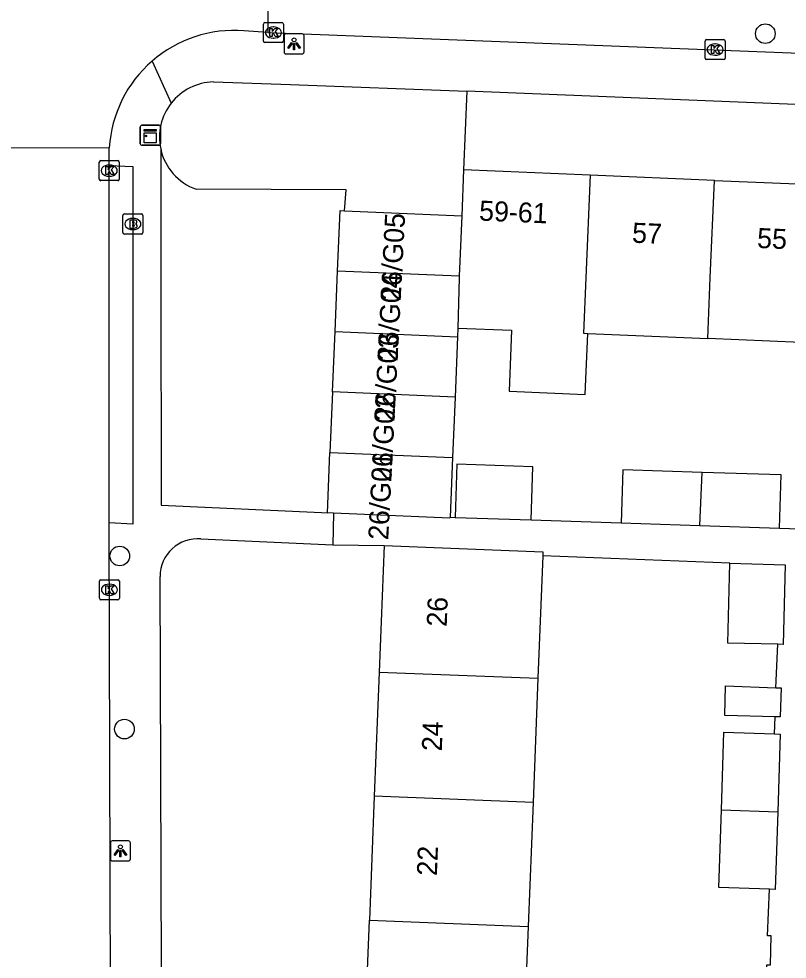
# Model space of a CAD drawing. Extents: x 160732 to 162105, y 387428 to 388479.
# Drawn here: x 161427.67 to 161466.01, y 387965.99 to 388012.93 of the extents above; entities that cross this region are included whole.
import ezdxf

# ---------------------------------------------------------------- set-up
doc = ezdxf.new("R2010")
doc.units = 0
for name, color, linetype in [('IMGEO_Boom', 7, 'Continuous'), ('IMGEO_Brandkraan', 7, 'Continuous'), ('IMGEO_Groenvoorziening', 7, 'Continuous'), ('IMGEO_Kast', 7, 'Continuous'), ('IMGEO_Kolk', 7, 'Continuous'), ('IMGEO_Lichtpunt', 7, 'Continuous'), ('IMGEO_Pand', 7, 'Continuous'), ('IMGEO_Pand_nummerreeks', 7, 'Continuous'), ('IMGEO_Parkeervlak_open', 7, 'Continuous'), ('IMGEO_Rijbaan_lokaal_open', 7, 'Continuous'), ('IMGEO_Voetpad_open', 7, 'Continuous')]:
    doc.layers.add(name, color=color, linetype=linetype)

msp = doc.modelspace()

# ---------------------------------------------------------------- linework, layer by layer
at = {"layer": 'IMGEO_Boom'}
for centre in [(161464.918, 388012.189), (161432.707, 387986.113), (161432.942, 387977.472)]:
    msp.add_circle(centre, 0.489, dxfattribs=at)
at = {"layer": 'IMGEO_Brandkraan'}
for p, q in [((161432.937, 388003.186), (161433.789, 388003.186)), ((161432.862, 388002.26), (161432.862, 388003.112)), ((161433.35, 388002.966), (161433.375, 388002.966)), ((161433.863, 388003.112), (161433.863, 388002.26)), ((161433.373, 388002.406), (161433.348, 388002.406)), ((161433.789, 388002.186), (161432.937, 388002.186))]:
    msp.add_line(p, q, dxfattribs=at)
for points in [[(161432.937, 388003.186), (161433.789, 388003.186)], [(161432.862, 388002.26), (161432.862, 388003.112)], [(161433.21, 388002.886), (161433.21, 388002.486), (161433.423, 388002.486)], [(161433.441, 388002.886), (161433.21, 388002.886)], [(161433.389, 388002.805), (161433.335, 388002.805), (161433.335, 388002.729)], [(161433.335, 388002.729), (161433.388, 388002.729)], [(161433.863, 388003.112), (161433.863, 388002.26)], [(161433.397, 388002.653), (161433.335, 388002.653), (161433.335, 388002.572)], [(161433.335, 388002.572), (161433.397, 388002.572)], [(161433.789, 388002.186), (161432.937, 388002.186)]]:
    msp.add_lwpolyline(points, dxfattribs=at)
for centre, radius, start, end in [((161432.939, 388003.11), 0.0765, 91.552, 178.448), ((161432.939, 388003.11), 0.0765, 91.552, 178.448), ((161433.787, 388003.11), 0.0765, 1.552, 88.448), ((161433.787, 388003.11), 0.0765, 1.552, 88.448), ((161433.39, 388002.767), 0.0379, 267.8285, 90.9355), ((161433.445, 388002.741), 0.145, 59.4692, 91.5367), ((161433.47, 388002.788), 0.0922, 285.5137, 58.1501), ((161432.939, 388002.262), 0.0765, 181.552, 268.448), ((161432.939, 388002.262), 0.0765, 181.552, 268.448), ((161433.398, 388002.612), 0.0404, 269.8759, 90.5077), ((161433.429, 388002.737), 0.251, 268.6676, 293.5347), ((161433.475, 388002.596), 0.105, 301.3115, 78.989), ((161433.787, 388002.262), 0.0765, 271.552, 358.448), ((161433.787, 388002.262), 0.0765, 271.552, 358.448)]:
    msp.add_arc(centre, radius, start, end, dxfattribs=at)
for centre, major_axis, ratio, start_param, end_param in [((161433.349, 388002.686), (-0.387, 0.002), 0.722429, 4.712389, 7.853982), ((161433.374, 388002.686), (-0.39, 0.002), 0.717154, 1.570796, 4.712389)]:
    msp.add_ellipse(centre, major_axis=major_axis, ratio=ratio, start_param=start_param, end_param=end_param, dxfattribs=at)
at = {"layer": 'IMGEO_Groenvoorziening'}
msp.add_lwpolyline([(161450.03, 388009.311), (161449.865, 388005.394)], dxfattribs=at)
at = {"layer": 'IMGEO_Kast'}
for p, q in [((161433.733, 388006.693), (161433.733, 388007.534)), ((161433.733, 388007.534), (161433.733, 388006.693)), ((161433.808, 388007.618), (161434.649, 388007.618)), ((161434.649, 388007.618), (161433.808, 388007.618)), ((161434.733, 388007.543), (161434.733, 388006.702)), ((161434.733, 388006.702), (161434.733, 388007.543)), ((161434.658, 388006.618), (161433.817, 388006.618)), ((161433.817, 388006.618), (161434.658, 388006.618))]:
    msp.add_line(p, q, dxfattribs=at)
for points in [[(161433.928, 388007.408), (161434.528, 388007.408), (161434.528, 388007.323), (161433.928, 388007.323), (161433.928, 388007.408)], [(161433.928, 388007.233), (161434.528, 388007.233), (161434.528, 388006.744), (161433.928, 388006.744), (161433.928, 388007.233)]]:
    msp.add_lwpolyline(points, dxfattribs=at)
msp.add_circle((161434.012, 388007.082), 0.0377, dxfattribs=at)
for centre, start, end in [((161433.811, 388007.54), 92.4484, 184.2845), ((161433.811, 388007.54), 92.4484, 184.2845), ((161434.655, 388007.54), 2.4484, 94.2845), ((161434.655, 388007.54), 2.4484, 94.2845), ((161433.811, 388006.696), 182.4484, 274.2845), ((161433.811, 388006.696), 182.4484, 274.2845), ((161434.655, 388006.696), 272.4484, 4.2845), ((161434.655, 388006.696), 272.4484, 4.2845)]:
    msp.add_arc(centre, 0.0779, start, end, dxfattribs=at)
at = {"layer": 'IMGEO_Kolk'}
for p, q in [((161439.871, 388011.817), (161439.871, 388012.669)), ((161439.946, 388012.743), (161440.798, 388012.743)), ((161440.872, 388012.669), (161440.872, 388011.817)), ((161440.359, 388012.523), (161440.384, 388012.523)), ((161440.798, 388011.743), (161439.946, 388011.743)), ((161440.382, 388011.963), (161440.357, 388011.963)), ((161461.911, 388010.967), (161461.911, 388011.819)), ((161461.986, 388011.893), (161462.838, 388011.893)), ((161462.399, 388011.673), (161462.424, 388011.673)), ((161462.912, 388011.819), (161462.912, 388010.967)), ((161462.838, 388010.893), (161461.986, 388010.893)), ((161462.422, 388011.113), (161462.397, 388011.113)), ((161431.684, 388004.924), (161431.684, 388005.776)), ((161431.759, 388005.85), (161432.611, 388005.85)), ((161432.172, 388005.63), (161432.197, 388005.63)), ((161432.685, 388005.776), (161432.685, 388004.924)), ((161432.195, 388005.07), (161432.17, 388005.07)), ((161432.611, 388004.85), (161431.759, 388004.85)), ((161431.765, 387984.927), (161432.617, 387984.927)), ((161431.69, 387984.001), (161431.69, 387984.853)), ((161432.178, 387984.707), (161432.203, 387984.707)), ((161432.691, 387984.853), (161432.691, 387984.001)), ((161432.201, 387984.147), (161432.176, 387984.147)), ((161432.617, 387983.927), (161431.765, 387983.927))]:
    msp.add_line(p, q, dxfattribs=at)
for points in [[(161439.871, 388011.817), (161439.871, 388012.669)], [(161439.946, 388012.743), (161440.798, 388012.743)], [(161440.872, 388012.669), (161440.872, 388011.817)], [(161440.192, 388012.443), (161440.315, 388012.443), (161440.315, 388012.292), (161440.445, 388012.443), (161440.609, 388012.443), (161440.463, 388012.292), (161440.616, 388012.043), (161440.464, 388012.043), (161440.379, 388012.207), (161440.315, 388012.14), (161440.315, 388012.043), (161440.192, 388012.043), (161440.192, 388012.443)], [(161440.798, 388011.743), (161439.946, 388011.743)], [(161461.911, 388010.967), (161461.911, 388011.819)], [(161461.986, 388011.893), (161462.838, 388011.893)], [(161462.912, 388011.819), (161462.912, 388010.967)], [(161462.232, 388011.593), (161462.355, 388011.593), (161462.355, 388011.442), (161462.485, 388011.593), (161462.649, 388011.593), (161462.503, 388011.442), (161462.656, 388011.193), (161462.504, 388011.193), (161462.419, 388011.357), (161462.355, 388011.29), (161462.355, 388011.193), (161462.232, 388011.193), (161462.232, 388011.593)], [(161462.838, 388010.893), (161461.986, 388010.893)], [(161431.684, 388004.924), (161431.684, 388005.776)], [(161431.759, 388005.85), (161432.611, 388005.85)], [(161432.005, 388005.55), (161432.128, 388005.55), (161432.128, 388005.399), (161432.258, 388005.55), (161432.422, 388005.55), (161432.276, 388005.399), (161432.429, 388005.15), (161432.277, 388005.15), (161432.192, 388005.314), (161432.128, 388005.247), (161432.128, 388005.15), (161432.005, 388005.15), (161432.005, 388005.55)], [(161432.685, 388005.776), (161432.685, 388004.924)], [(161432.611, 388004.85), (161431.759, 388004.85)], [(161431.765, 387984.927), (161432.617, 387984.927)], [(161431.69, 387984.001), (161431.69, 387984.853)], [(161432.011, 387984.627), (161432.134, 387984.627), (161432.134, 387984.476), (161432.264, 387984.627), (161432.428, 387984.627), (161432.282, 387984.476), (161432.435, 387984.227), (161432.283, 387984.227), (161432.198, 387984.391), (161432.134, 387984.324), (161432.134, 387984.227), (161432.011, 387984.227), (161432.011, 387984.627)], [(161432.691, 387984.853), (161432.691, 387984.001)], [(161432.617, 387983.927), (161431.765, 387983.927)]]:
    msp.add_lwpolyline(points, dxfattribs=at)
for centre, start, end in [((161439.948, 388012.667), 91.552, 178.448), ((161439.948, 388012.667), 91.552, 178.448), ((161440.796, 388012.667), 1.552, 88.448), ((161440.796, 388012.667), 1.552, 88.448), ((161439.948, 388011.819), 181.552, 268.448), ((161439.948, 388011.819), 181.552, 268.448), ((161440.796, 388011.819), 271.552, 358.448), ((161440.796, 388011.819), 271.552, 358.448), ((161461.988, 388011.817), 91.552, 178.448), ((161461.988, 388011.817), 91.552, 178.448), ((161462.836, 388011.817), 1.552, 88.448), ((161462.836, 388011.817), 1.552, 88.448), ((161461.988, 388010.969), 181.552, 268.448), ((161461.988, 388010.969), 181.552, 268.448), ((161462.836, 388010.969), 271.552, 358.448), ((161462.836, 388010.969), 271.552, 358.448), ((161431.761, 388005.774), 91.552, 178.448), ((161431.761, 388005.774), 91.552, 178.448), ((161432.609, 388005.774), 1.552, 88.448), ((161432.609, 388005.774), 1.552, 88.448), ((161431.761, 388004.926), 181.552, 268.448), ((161431.761, 388004.926), 181.552, 268.448), ((161432.609, 388004.926), 271.552, 358.448), ((161432.609, 388004.926), 271.552, 358.448), ((161431.767, 387984.851), 91.552, 178.448), ((161431.767, 387984.851), 91.552, 178.448), ((161432.615, 387984.851), 1.552, 88.448), ((161432.615, 387984.851), 1.552, 88.448), ((161431.767, 387984.003), 181.552, 268.448), ((161431.767, 387984.003), 181.552, 268.448), ((161432.615, 387984.003), 271.552, 358.448), ((161432.615, 387984.003), 271.552, 358.448)]:
    msp.add_arc(centre, 0.0765, start, end, dxfattribs=at)
for centre, major_axis, ratio, start_param, end_param in [((161440.358, 388012.243), (-0.387, 0.002), 0.722429, 4.712389, 7.853982), ((161440.383, 388012.243), (-0.39, 0.002), 0.717154, 1.570796, 4.712389), ((161462.398, 388011.393), (-0.387, 0.002), 0.722429, 4.712389, 7.853982), ((161462.423, 388011.393), (-0.39, 0.002), 0.717154, 1.570796, 4.712389), ((161432.171, 388005.35), (-0.387, 0.002), 0.722429, 4.712389, 7.853982), ((161432.196, 388005.35), (-0.39, 0.002), 0.717154, 1.570796, 4.712389), ((161432.177, 387984.427), (-0.387, 0.002), 0.722429, 4.712389, 7.853982), ((161432.202, 387984.427), (-0.39, 0.002), 0.717154, 1.570796, 4.712389)]:
    msp.add_ellipse(centre, major_axis=major_axis, ratio=ratio, start_param=start_param, end_param=end_param, dxfattribs=at)
at = {"layer": 'IMGEO_Lichtpunt'}
for p, q in [((161441.81, 388012.176), (161441.002, 388012.176)), ((161441.81, 388012.176), (161441.002, 388012.176)), ((161440.908, 388012.081), (161440.908, 388011.274)), ((161440.908, 388012.081), (161440.908, 388011.274)), ((161441.904, 388011.274), (161441.904, 388012.081)), ((161441.904, 388011.274), (161441.904, 388012.081)), ((161441.002, 388011.18), (161441.81, 388011.18)), ((161441.002, 388011.18), (161441.81, 388011.18)), ((161432.242, 387971.795), (161432.242, 387970.988)), ((161432.242, 387971.795), (161432.242, 387970.988)), ((161433.144, 387971.89), (161432.336, 387971.89)), ((161433.144, 387971.89), (161432.336, 387971.89)), ((161433.238, 387970.988), (161433.238, 387971.795)), ((161433.238, 387970.988), (161433.238, 387971.795)), ((161432.336, 387970.894), (161433.144, 387970.894)), ((161432.336, 387970.894), (161433.144, 387970.894))]:
    msp.add_line(p, q, dxfattribs=at)
for points in [[(161441.282, 388011.745), (161441.321, 388011.717), (161441.133, 388011.455), (161441.095, 388011.482), (161441.282, 388011.745)], [(161441.384, 388011.697), (161441.431, 388011.697), (161441.431, 388011.375), (161441.384, 388011.375), (161441.384, 388011.697)], [(161441.494, 388011.717), (161441.532, 388011.744), (161441.719, 388011.482), (161441.68, 388011.454), (161441.494, 388011.717)], [(161432.616, 387971.459), (161432.655, 387971.431), (161432.467, 387971.169), (161432.429, 387971.196), (161432.616, 387971.459)], [(161432.718, 387971.411), (161432.765, 387971.411), (161432.765, 387971.089), (161432.718, 387971.089), (161432.718, 387971.411)], [(161432.828, 387971.431), (161432.866, 387971.458), (161433.053, 387971.196), (161433.014, 387971.168), (161432.828, 387971.431)]]:
    msp.add_lwpolyline(points, dxfattribs=at)
for centre in [(161441.407, 388011.879), (161432.741, 387971.593)]:
    msp.add_circle(centre, 0.0994, dxfattribs=at)
for centre, start, end in [((161441.002, 388012.081), 90, 180), ((161441.002, 388012.081), 90, 180), ((161441.81, 388012.081), 0, 90), ((161441.81, 388012.081), 0, 90), ((161441.002, 388011.274), 180, 270), ((161441.002, 388011.274), 180, 270), ((161441.81, 388011.274), 270, 0), ((161441.81, 388011.274), 270, 360), ((161432.336, 387971.795), 90, 180), ((161432.336, 387971.795), 90, 180), ((161433.144, 387971.795), 0, 90), ((161433.144, 387971.795), 0, 90), ((161432.336, 387970.988), 180, 270), ((161432.336, 387970.988), 180, 270), ((161433.144, 387970.988), 270, 0), ((161433.144, 387970.988), 270, 360)]:
    msp.add_arc(centre, 0.0946, start, end, dxfattribs=at)
at = {"layer": 'IMGEO_Pand'}
for points in [[(161449.865, 388005.394), (161449.768, 388003.1)], [(161456.183, 388005.127), (161449.865, 388005.394)], [(161456.183, 388005.127), (161455.967, 388000), (161455.85, 387997.23), (161456.055, 387997.221)], [(161462.379, 388004.865), (161456.183, 388005.127)], [(161462.045, 387996.968), (161462.173, 388000), (161462.379, 388004.865)], [(161462.379, 388004.865), (161468.574, 388004.603)], [(161443.575, 388000.338), (161443.703, 388003.356), (161443.929, 388003.346)], [(161443.929, 388003.346), (161449.768, 388003.1)], [(161449.768, 388003.1), (161449.64, 388000.081)], [(161443.448, 387997.319), (161443.575, 388000.338)], [(161449.64, 388000.081), (161443.575, 388000.338)], [(161449.64, 388000.081), (161449.637, 388000), (161449.584, 387997.495)], [(161443.32, 387994.301), (161443.448, 387997.319)], [(161443.448, 387997.319), (161449.566, 387997.061)], [(161449.584, 387997.495), (161449.566, 387997.061)], [(161449.584, 387997.495), (161452.258, 387997.382), (161452.129, 387994.343), (161455.927, 387994.182), (161456.055, 387997.221)], [(161456.055, 387997.221), (161462.045, 387996.968)], [(161449.566, 387997.061), (161449.438, 387994.042)], [(161468.24, 387996.707), (161462.045, 387996.968)], [(161443.32, 387994.301), (161443.193, 387991.282)], [(161449.438, 387994.042), (161443.32, 387994.301)], [(161449.438, 387994.042), (161449.311, 387991.024)], [(161443.065, 387988.264), (161443.193, 387991.282)], [(161443.193, 387991.282), (161449.311, 387991.024)], [(161449.311, 387991.024), (161449.185, 387988.053)], [(161453.228, 387987.917), (161453.316, 387990.568), (161449.533, 387990.693), (161449.445, 387988.042)], [(161461.763, 387990.288), (161457.814, 387990.419), (161457.726, 387987.768)], [(161461.651, 387987.638), (161461.763, 387990.288)], [(161465.623, 387987.507), (161465.711, 387990.157), (161461.763, 387990.288)], [(161443.368, 387988.251), (161443.065, 387988.264)], [(161449.185, 387988.053), (161449.183, 387988.006), (161443.368, 387988.251)], [(161449.445, 387988.042), (161453.228, 387987.917)], [(161457.726, 387987.768), (161461.651, 387987.638)], [(161461.651, 387987.638), (161465.623, 387987.507)], [(161445.897, 387986.63), (161445.648, 387980.319)], [(161445.897, 387986.63), (161450.894, 387986.433), (161453.82, 387986.317), (161453.812, 387986.116)], [(161453.812, 387986.116), (161453.571, 387980.007)], [(161465.535, 387981.707), (161463.04, 387981.77), (161463.141, 387985.748)], [(161463.141, 387985.748), (161465.907, 387985.679), (161465.807, 387981.7), (161465.535, 387981.707)], [(161445.648, 387980.319), (161445.404, 387974.127)], [(161445.648, 387980.319), (161453.571, 387980.007)], [(161453.571, 387980.007), (161453.327, 387973.815)], [(161465.413, 387978.09), (161462.893, 387978.154), (161462.93, 387979.638), (161465.45, 387979.539)], [(161465.45, 387979.539), (161465.703, 387979.529), (161465.666, 387978.084), (161465.413, 387978.09)], [(161462.724, 387973.445), (161462.854, 387977.315), (161465.384, 387977.23)], [(161465.384, 387977.23), (161465.666, 387977.22), (161465.535, 387973.334)], [(161445.404, 387974.127), (161445.16, 387967.934)], [(161453.327, 387973.815), (161445.404, 387974.127)], [(161453.327, 387973.815), (161453.083, 387967.622)], [(161465.123, 387969.474), (161462.593, 387969.559), (161462.724, 387973.445)], [(161462.724, 387973.445), (161465.535, 387973.334)], [(161465.535, 387973.334), (161465.405, 387969.465), (161465.123, 387969.474)], [(161444.916, 387961.742), (161445.16, 387967.934)], [(161445.16, 387967.934), (161453.083, 387967.622)], [(161453.083, 387967.622), (161452.839, 387961.43)]]:
    msp.add_lwpolyline(points, dxfattribs=at)
at = {"layer": 'IMGEO_Parkeervlak_open'}
msp.add_lwpolyline([(161443.929, 388003.346), (161444.012, 388004.396), (161436.519, 388004.423)], dxfattribs=at)
msp.add_arc((161437.444, 388007.02), 2.757, 192.3021, 250.3999, dxfattribs=at)
at = {"layer": 'IMGEO_Rijbaan_lokaal_open'}
for points in [[(161440.134, 388019.233), (161440.091, 388012.254)], [(161440.091, 388012.254), (161438.903, 388012.332)], [(161440.091, 388012.254), (161441.421, 388012.203), (161487.149, 388010.413)], [(161432.185, 388006.493), (161427.158, 388006.474)], [(161432.185, 388005.599), (161432.185, 388006.493)], [(161432.182, 387987.761), (161432.185, 388005.599)], [(161432.363, 387923.151), (161432.182, 387987.761)]]:
    msp.add_lwpolyline(points, dxfattribs=at)
for centre, radius, start, end in [((161438.416, 388006.104), 6.247, 85.5262, 130.9682), ((161438.41, 388006.113), 6.237, 130.9822, 176.5036)]:
    msp.add_arc(centre, radius, start, end, dxfattribs=at)
at = {"layer": 'IMGEO_Voetpad_open'}
for points in [[(161434.32, 388010.821), (161435.276, 388008.724)], [(161437.378, 388009.776), (161441.23, 388009.653), (161450.03, 388009.311)], [(161487.359, 388007.811), (161450.03, 388009.311)], [(161434.75, 388006.433), (161434.758, 388000), (161434.773, 387988.655), (161442.766, 387988.279), (161443.065, 387988.264)], [(161432.185, 388005.599), (161433.364, 388005.562), (161433.36, 387987.706), (161432.182, 387987.761)], [(161443.368, 387988.251), (161443.332, 387986.665)], [(161449.185, 387988.053), (161449.445, 387988.042)], [(161453.228, 387987.917), (161457.726, 387987.768)], [(161465.623, 387987.507), (161470.121, 387987.358)], [(161436.752, 387986.964), (161443.332, 387986.665)], [(161443.332, 387986.665), (161445.897, 387986.63)], [(161463.141, 387985.748), (161453.812, 387986.116)], [(161434.93, 387926.077), (161434.72, 387985.094)], [(161465.45, 387979.539), (161465.535, 387981.707)], [(161465.384, 387977.23), (161465.413, 387978.09)], [(161464.967, 387964.842), (161464.996, 387965.704), (161465.178, 387965.699), (161465.215, 387967.144), (161465.032, 387967.151), (161465.123, 387969.474)]]:
    msp.add_lwpolyline(points, dxfattribs=at)
for centre, radius, start, end in [((161437.444, 388007.019), 2.758, 91.3631, 141.8106), ((161437.448, 388007.019), 2.761, 141.8798, 192.2589), ((161436.595, 387985.096), 1.875, 85.1957, 180.0495)]:
    msp.add_arc(centre, radius, start, end, dxfattribs=at)

# ---------------------------------------------------------------- texts
at = {"layer": 'IMGEO_Pand_nummerreeks'}
for s, rotation, p in [('59-61', 357.5821, (161450.622, 388002.86)), ('26/G05', 87.0288, (161446.722, 387998.826)), ('57', 357.5821, (161458.255, 388001.757)), ('55', 357.5804, (161464.492, 388001.493)), ('26/G04', 87.0288, (161446.565, 387995.816)), ('26/G03', 87.0288, (161446.409, 387992.805)), ('26/G02', 87.0288, (161446.253, 387989.789)), ('26/G01', 87.0266, (161446.102, 387986.895)), ('26', 87.7428, (161449.019, 387982.568)), ('24', 87.7429, (161448.774, 387976.352)), ('22', 87.7429, (161448.529, 387970.133))]:
    msp.add_text(s, height=1, rotation=rotation, dxfattribs=at).set_placement(p)

doc.saveas('drawing.dxf')
